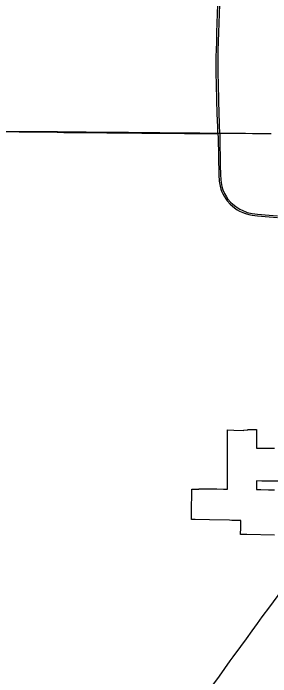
# Model space of a CAD drawing. Extents: x 0 to 34, y 0 to 22.
# Drawn here: x 4.7612 to 4.8869, y 14.8356 to 15.159 of the extents above; entities that cross this region are included whole.
import ezdxf

# ---------------------------------------------------------------- set-up
doc = ezdxf.new("R2010")
doc.units = 0
for name, color, linetype in [('GM_X_Corporation', 7, 'Continuous'), ('GM_X_State_Route', 7, 'Continuous'), ('GM_X_US_Route', 7, 'Continuous')]:
    doc.layers.add(name, color=color, linetype=linetype)

msp = doc.modelspace()

# ---------------------------------------------------------------- linework, layer by layer
at = {"layer": 'GM_X_Corporation'}
for points in [[(4.88709, 15.1003), (4.88554, 15.1003), (4.88551, 15.1003), (4.8823, 15.10032), (4.8819, 15.10032), (4.87972, 15.10033), (4.8779, 15.10034), (4.87453, 15.10036), (4.87421, 15.10036), (4.87412, 15.10036), (4.87365, 15.10036), (4.87212, 15.10037), (4.87057, 15.10037), (4.86853, 15.10038), (4.86199, 15.10041), (4.86153, 15.10042), (4.86101, 15.10042), (4.85229, 15.10054), (4.85163, 15.10055), (4.8497, 15.10057), (4.84959, 15.10057), (4.84544, 15.10061), (4.84528, 15.10061), (4.84487, 15.10061), (4.84005, 15.10063), (4.83602, 15.10065), (4.83525, 15.10067), (4.83522, 15.10067), (4.83274, 15.10071), (4.83082, 15.10073), (4.83075, 15.10073), (4.83074, 15.10073), (4.83021, 15.10073), (4.82725, 15.10073), (4.82539, 15.10076), (4.82403, 15.10078), (4.82195, 15.1008), (4.81743, 15.10084), (4.81499, 15.10085), (4.81213, 15.10085), (4.81027, 15.10087), (4.80874, 15.10088), (4.8056, 15.1009), (4.80523, 15.1009), (4.79683, 15.10101), (4.79563, 15.10102), (4.79408, 15.10104), (4.79312, 15.10105), (4.79214, 15.10106), (4.79094, 15.10108), (4.78997, 15.10109), (4.78711, 15.10113), (4.78699, 15.10113), (4.7838, 15.10116), (4.78274, 15.10117), (4.78212, 15.10117), (4.78043, 15.10118), (4.77874, 15.10118), (4.77713, 15.10119), (4.77553, 15.1012), (4.77431, 15.1012), (4.76976, 15.10123), (4.76752, 15.10125), (4.7668, 15.10125), (4.76654, 15.10125), (4.76613, 15.10126), (4.70816, 15.10182)], [(4.88871, 14.90463), (4.87517, 14.90492), (4.87211, 14.90498), (4.87218, 14.90836), (4.87222, 14.91078), (4.87223, 14.91173), (4.8715, 14.91175), (4.87056, 14.91177), (4.87008, 14.91178), (4.86786, 14.91183), (4.86668, 14.91185), (4.85702, 14.91206), (4.85001, 14.91221), (4.84993, 14.91221), (4.84894, 14.91223), (4.84815, 14.91225), (4.84817, 14.91373), (4.8482, 14.91585), (4.84835, 14.92657), (4.84836, 14.92699), (4.84882, 14.92699), (4.85076, 14.927), (4.85177, 14.92699), (4.85177, 14.92727), (4.85391, 14.92724), (4.85849, 14.92717), (4.86055, 14.92714), (4.86375, 14.92709), (4.86572, 14.92707), (4.86572, 14.93105), (4.86573, 14.93346), (4.86573, 14.93652), (4.86574, 14.94041), (4.86575, 14.94414), (4.86575, 14.9443), (4.86575, 14.94827), (4.86575, 14.94904), (4.86576, 14.95029), (4.86576, 14.95218), (4.86576, 14.95305), (4.86576, 14.95593), (4.86888, 14.95584), (4.87352, 14.95571), (4.87379, 14.95573), (4.87575, 14.95589), (4.87575, 14.95609), (4.87765, 14.95609), (4.87992, 14.95608), (4.87992, 14.9559), (4.87992, 14.95107), (4.87993, 14.94736), (4.87993, 14.94706), (4.88022, 14.94706), (4.88161, 14.94705), (4.88306, 14.94705), (4.88874, 14.94702)], [(4.89066, 14.93094), (4.88604, 14.93098), (4.88479, 14.93099), (4.88245, 14.93101), (4.87995, 14.93103), (4.87995, 14.92685), (4.88203, 14.92682), (4.88581, 14.92677), (4.88873, 14.92672)]]:
    msp.add_lwpolyline(points, dxfattribs=at)
at = {"layer": 'GM_X_State_Route'}
for points in [[(4.8611, 15.10039), (4.86098, 15.10358), (4.86084, 15.10686), (4.86074, 15.11006), (4.8607, 15.11127), (4.86061, 15.11547), (4.86054, 15.11833), (4.86043, 15.12282), (4.86037, 15.12483), (4.86026, 15.12932), (4.86022, 15.13357), (4.86029, 15.13826), (4.86036, 15.14093), (4.8605, 15.14531), (4.86063, 15.14975), (4.86077, 15.15425), (4.86089, 15.15879), (4.86102, 15.1633), (4.86113, 15.16726), (4.86126, 15.17174), (4.86139, 15.17618), (4.86152, 15.18052), (4.86163, 15.18438), (4.86174, 15.18753)], [(4.8617, 15.10886), (4.86166, 15.11004), (4.86163, 15.11126), (4.86153, 15.11545), (4.86147, 15.11831), (4.86136, 15.1228), (4.8613, 15.12474), (4.8612, 15.12929), (4.86114, 15.13355), (4.86121, 15.13824), (4.86128, 15.14091), (4.86142, 15.14529), (4.86155, 15.14973), (4.86169, 15.15423), (4.86181, 15.15877), (4.86194, 15.16328), (4.86206, 15.16724), (4.86218, 15.17172), (4.86232, 15.17616), (4.86243, 15.17989)], [(4.86199, 15.10039), (4.86198, 15.10157), (4.86191, 15.10356), (4.86177, 15.10684), (4.8617, 15.10886)], [(4.86762, 14.84403), (4.86859, 14.84535), (4.87226, 14.85041), (4.87501, 14.85413), (4.87778, 14.8579), (4.88041, 14.8615), (4.88273, 14.86484), (4.88645, 14.86967), (4.88821, 14.87216), (4.89045, 14.87516), (4.89561, 14.88227)], [(4.84637, 14.81423), (4.85306, 14.8235), (4.85647, 14.82828), (4.85914, 14.83206), (4.86186, 14.83588), (4.86711, 14.84334), (4.86762, 14.84403)]]:
    msp.add_lwpolyline(points, dxfattribs=at)
at = {"layer": 'GM_X_US_Route'}
msp.add_line((4.86006, 15.10038), (4.8611, 15.10039), dxfattribs=at)
for points in [[(4.68332, 15.102), (4.70807, 15.10176), (4.73016, 15.10161), (4.7641, 15.10123)], [(4.7641, 15.10123), (4.76665, 15.1012), (4.76749, 15.10119)], [(4.76749, 15.10119), (4.78265, 15.10104), (4.78584, 15.10095), (4.79161, 15.10092), (4.80692, 15.10078), (4.80787, 15.1008)], [(4.80787, 15.1008), (4.80882, 15.10081), (4.81227, 15.10072), (4.81755, 15.10069), (4.82396, 15.10067), (4.8308, 15.10059), (4.83524, 15.10054), (4.84012, 15.10053), (4.84478, 15.10048), (4.84551, 15.10049), (4.84977, 15.10046), (4.85068, 15.10045)], [(4.85068, 15.10045), (4.85159, 15.10044), (4.85704, 15.10038), (4.86006, 15.10038)], [(4.8611, 15.10039), (4.86113, 15.09838), (4.86151, 15.0802), (4.86166, 15.07711), (4.86211, 15.07477), (4.86249, 15.07335), (4.86289, 15.07239), (4.86351, 15.07097), (4.86416, 15.0698), (4.86487, 15.06863), (4.86561, 15.06766), (4.86704, 15.06596), (4.8692, 15.06414), (4.87049, 15.06329), (4.87164, 15.06261), (4.87317, 15.06186), (4.87456, 15.06138), (4.8761, 15.06092), (4.87776, 15.06062), (4.88033, 15.06036), (4.88603, 15.05984), (4.89018, 15.05949)], [(4.86199, 15.10039), (4.86201, 15.09806), (4.86208, 15.09366), (4.86215, 15.09009), (4.86225, 15.08481), (4.86232, 15.08045), (4.86245, 15.07784), (4.86261, 15.07647), (4.86302, 15.07462), (4.86352, 15.073), (4.86421, 15.07116), (4.86503, 15.0699), (4.86599, 15.06847), (4.86723, 15.06698), (4.86841, 15.06593), (4.86976, 15.06477), (4.87177, 15.06349), (4.87322, 15.06281), (4.8747, 15.06222), (4.87539, 15.06198), (4.87776, 15.06143), (4.88033, 15.06117), (4.88602, 15.06064), (4.89017, 15.06029)]]:
    msp.add_lwpolyline(points, dxfattribs=at)

doc.saveas('drawing.dxf')
